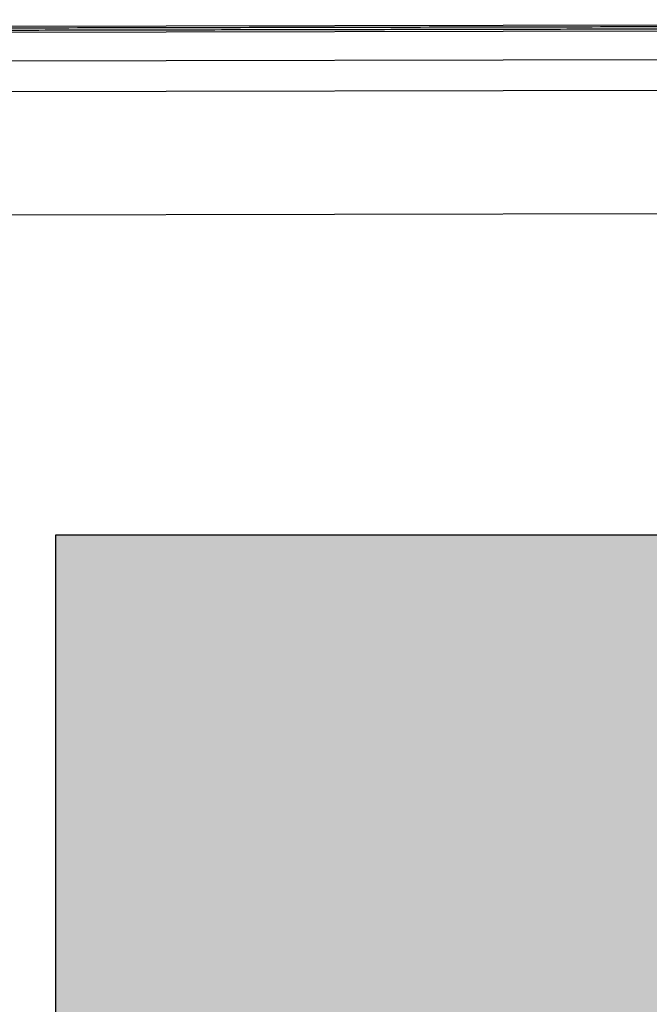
# Model space of a CAD drawing. Header units: millimetres. Extents: x 40090 to 187415, y -53271 to 40260.
# Tile 366 of 406: x 138724 to 138773, y 23248 to 23324. Entities that reach past the tile are written whole.
import ezdxf

# ---------------------------------------------------------------- set-up
doc = ezdxf.new("R2010")
doc.units = ezdxf.units.MM
for name, color, linetype in [('AVM_projekce', 240, 'Continuous'), ('AVM_projektor', 6, 'Continuous'), ('AVM_TECHNIKA', 6, 'Continuous')]:
    doc.layers.add(name, color=color, linetype=linetype)

# ---------------------------------------------------------------- blocks, each defined once
blk = doc.blocks.new('PT-FW430-bottom')
for p, q in [((-215, 3.285), (-215, 320.97)), ((-214.565, 304.016), (-214.565, 3.544)), ((-212.351, 304.11), (-212.351, 27.667)), ((-209.986, 304.238), (-209.986, 31.031)), ((-200.483, 304.353), (-200.483, 73.888))]:
    blk.add_line(p, q)
for points, start_tangent, end_tangent in [([(-214.9, 320.87), (-214.9, 299.696), (-214.9, 278.521), (-214.899, 257.347), (-214.899, 236.172), (-214.899, 214.997), (-214.899, 193.823), (-214.899, 172.648), (-214.899, 151.474), (-214.899, 130.299), (-214.899, 109.125), (-214.899, 87.95), (-214.899, 66.775), (-214.899, 45.601), (-214.899, 24.426), (-214.899, 3.252)], (0.000001, -1), (0.000001, -1)), ([(-214.697, 3.219), (-214.697, 7.244), (-214.697, 11.27), (-214.697, 15.295), (-214.697, 19.32), (-214.697, 23.345), (-214.697, 27.37), (-214.697, 31.396), (-214.697, 35.421), (-214.697, 39.446), (-214.697, 43.471), (-214.697, 47.497), (-214.697, 51.522), (-214.697, 55.547), (-214.697, 59.572), (-214.697, 63.597), (-214.697, 67.623), (-214.697, 71.648), (-214.697, 75.673), (-214.697, 79.698), (-214.697, 83.724), (-214.697, 87.749), (-214.697, 91.774), (-214.697, 95.799), (-214.697, 99.824), (-214.697, 103.85), (-214.697, 107.875), (-214.697, 111.9), (-214.697, 115.925), (-214.697, 119.951), (-214.697, 123.976), (-214.697, 128.001), (-214.697, 132.026), (-214.697, 136.051), (-214.697, 140.077), (-214.697, 144.102), (-214.697, 148.127), (-214.697, 152.152), (-214.697, 156.178), (-214.697, 160.203), (-214.697, 164.228), (-214.697, 168.253), (-214.697, 172.278), (-214.697, 176.304), (-214.697, 180.329), (-214.698, 184.354), (-214.698, 188.379), (-214.698, 192.405), (-214.698, 196.43), (-214.698, 200.455), (-214.698, 204.48), (-214.698, 208.505), (-214.698, 212.531), (-214.698, 216.556), (-214.698, 220.581), (-214.698, 224.606), (-214.698, 228.632), (-214.698, 232.657), (-214.698, 236.682), (-214.698, 240.707), (-214.698, 244.732), (-214.698, 248.758), (-214.698, 252.783), (-214.698, 256.808), (-214.698, 260.833), (-214.698, 264.859), (-214.698, 268.884), (-214.698, 272.909), (-214.698, 276.934), (-214.698, 280.959), (-214.698, 284.985), (-214.698, 289.01), (-214.698, 293.035), (-214.698, 297.06), (-214.698, 301.086), (-214.698, 305.111)], (-0.000004, 1), (-0.000004, 1))]:
    blk.add_spline(points, degree=3, dxfattribs=dict(start_tangent=start_tangent, end_tangent=end_tangent))
blk = doc.blocks.new('player')
at = {"layer": 'AVM_projekce'}
h = blk.add_hatch(color=6, dxfattribs=at)
h.dxf.hatch_style = 1
h.paths.add_polyline_path([(71498.368, 37158.685), (71628.368, 37158.685), (71628.368, 37298.685), (71498.368, 37298.685)])
at = {"layer": 'AVM_TECHNIKA'}
blk.add_lwpolyline([(71498.368, 37158.685), (71628.368, 37158.685), (71628.368, 37298.685), (71498.368, 37298.685)], close=True, dxfattribs=at)

msp = doc.modelspace()

# ---------------------------------------------------------------- block references
at = {"layer": 'AVM_projekce', "rotation": 270}
msp.add_blockref('player', (101568.528, 94782.139), dxfattribs=at)
at = {"layer": 'AVM_projektor', "xscale": -1, "rotation": 90.11045350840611}
msp.add_blockref('PT-FW430-bottom', (138999.239, 23108.559), dxfattribs=at)

doc.saveas('drawing.dxf')
